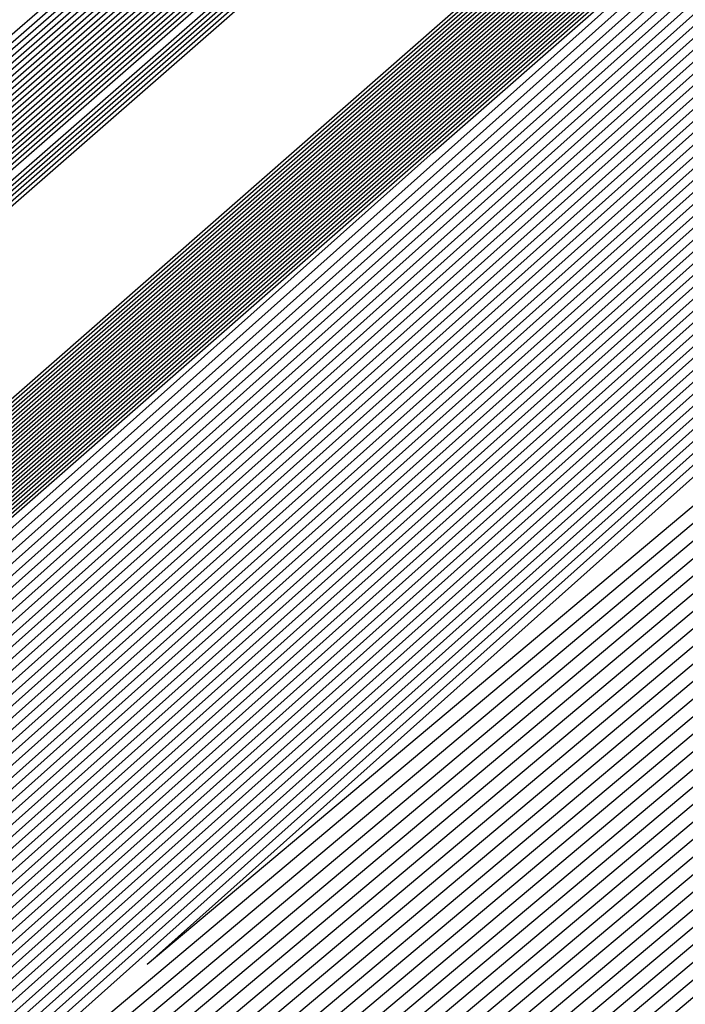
# Model space of a CAD drawing. Extents: x 3249832 to 3255657, y 13789405 to 13793316.
# Tile 744 of 1056: x 3253206.827 to 3253206.986, y 13791255.989 to 13791256.226. Entities that reach past the tile are written whole.
import ezdxf

# ---------------------------------------------------------------- set-up
doc = ezdxf.new("R2010")
doc.units = 0
doc.header["$LTSCALE"] = 100
doc.header["$MEASUREMENT"] = 0
for name, color, linetype in [('GRATIO_03231_CON', 1, 'CONTINUOUS'), ('GRATIO_0323_ICON', 1, 'CONTINUOUS'), ('TARGETS_EAST', 7, 'CONTINUOUS')]:
    doc.layers.add(name, color=color, linetype=linetype)

# ---------------------------------------------------------------- blocks, each defined once
blk = doc.blocks.new('Gratio_032316_contours')
at = {"layer": 'GRATIO_03231_CON', "color": 1, "linetype": 'Continuous', "flags": 128}
for points in [[(3253179.55027, 13791232.39503), (3253186.87441, 13791238.77001), (3253201.4775, 13791251.51898), (3253219.20823, 13791267.00714), (3253234.45763, 13791280.32933), (3253243.00028, 13791287.79153), (3253246.14511, 13791290.5444), (3253246.5846, 13791290.94974), (3253247.02187, 13791291.379), (3253250.20254, 13791294.24212), (3253258.88285, 13791301.95866), (3253274.44262, 13791315.73867), (3253292.7559, 13791331.95413), (3253308.32028, 13791345.76753)], [(3253180.16544, 13791232.93802), (3253187.28488, 13791239.13155), (3253201.72516, 13791251.73678), (3253219.33902, 13791267.12228), (3253234.51314, 13791280.37862), (3253243.01644, 13791287.80647), (3253246.14668, 13791290.54676), (3253246.58389, 13791290.95054), (3253247.01645, 13791291.37639), (3253250.16633, 13791294.21318), (3253258.7639, 13791301.85732), (3253274.17605, 13791315.50724), (3253292.31584, 13791331.56933), (3253307.73285, 13791345.25198)], [(3253180.78061, 13791233.481), (3253187.69534, 13791239.49309), (3253201.97282, 13791251.95458), (3253219.46981, 13791267.23741), (3253234.56866, 13791280.42791), (3253243.03259, 13791287.8214), (3253246.14825, 13791290.54912), (3253246.58317, 13791290.95133), (3253247.01103, 13791291.37378), (3253250.13013, 13791294.18424), (3253258.64495, 13791301.75599), (3253273.90947, 13791315.27582), (3253291.87577, 13791331.18453), (3253307.14542, 13791344.73643)], [(3253181.39578, 13791234.02399), (3253188.1058, 13791239.85463), (3253202.22048, 13791252.17237), (3253219.6006, 13791267.35254), (3253234.62418, 13791280.4772), (3253243.04874, 13791287.83633), (3253246.14982, 13791290.55149), (3253246.58246, 13791290.95213), (3253247.00561, 13791291.37117), (3253250.09393, 13791294.15529), (3253258.526, 13791301.65465), (3253273.6429, 13791315.0444), (3253291.4357, 13791330.79973), (3253306.55799, 13791344.22088)], [(3253182.62612, 13791235.10996), (3253188.92672, 13791240.5777), (3253202.71581, 13791252.60797), (3253219.86218, 13791267.58281), (3253234.73522, 13791280.57579), (3253243.08105, 13791287.8662), (3253246.15297, 13791290.55621), (3253246.58103, 13791290.95372), (3253246.99477, 13791291.36594), (3253250.02153, 13791294.09741), (3253258.2881, 13791301.45198), (3253273.10975, 13791314.58156), (3253290.55557, 13791330.03014), (3253305.38313, 13791343.18978)], [(3253183.24129, 13791235.65295), (3253189.33718, 13791240.93924), (3253202.96347, 13791252.82577), (3253219.99297, 13791267.69794), (3253234.79073, 13791280.62508), (3253243.0972, 13791287.88113), (3253246.15454, 13791290.55858), (3253246.58032, 13791290.95452), (3253246.98935, 13791291.36333), (3253249.98532, 13791294.06847), (3253258.16915, 13791301.35065), (3253272.84317, 13791314.35013), (3253290.11551, 13791329.64534), (3253304.7957, 13791342.67423)], [(3253189.74764, 13791241.30078), (3253203.21113, 13791253.04357), (3253220.12376, 13791267.81308), (3253234.84625, 13791280.67437), (3253243.11336, 13791287.89607), (3253246.15611, 13791290.56094), (3253246.57961, 13791290.95531), (3253246.98393, 13791291.36072), (3253249.94912, 13791294.03953), (3253258.05019, 13791301.24931), (3253272.5766, 13791314.11871), (3253289.67544, 13791329.26055), (3253304.20827, 13791342.15868)], [(3253190.1581, 13791241.66232), (3253203.45879, 13791253.26136), (3253220.25455, 13791267.92821), (3253234.90177, 13791280.72366), (3253243.12951, 13791287.911), (3253246.15768, 13791290.5633), (3253246.57889, 13791290.95611), (3253246.97851, 13791291.35811), (3253249.91292, 13791294.01058), (3253257.93124, 13791301.14798), (3253272.31002, 13791313.88729), (3253289.23538, 13791328.87575), (3253303.62084, 13791341.64313)], [(3253190.97902, 13791242.38539), (3253203.95411, 13791253.69696), (3253220.51613, 13791268.15847), (3253235.01281, 13791280.82224), (3253243.16182, 13791287.94087), (3253246.16082, 13791290.56803), (3253246.57747, 13791290.9577), (3253246.96767, 13791291.35288), (3253249.84051, 13791293.9527), (3253257.69334, 13791300.94531), (3253271.77687, 13791313.42445), (3253288.35525, 13791328.10615), (3253302.44598, 13791340.61203)], [(3253191.38948, 13791242.74693), (3253204.20177, 13791253.91476), (3253220.64692, 13791268.27361), (3253235.06832, 13791280.87154), (3253243.17797, 13791287.9558), (3253246.1624, 13791290.57039), (3253246.57675, 13791290.9585), (3253246.96225, 13791291.35027), (3253249.80431, 13791293.92376), (3253257.57439, 13791300.84397), (3253271.51029, 13791313.19303), (3253287.91518, 13791327.72135), (3253301.85855, 13791340.09648)], [(3253191.79994, 13791243.10847), (3253204.44943, 13791254.13256), (3253220.77772, 13791268.38874), (3253235.12384, 13791280.92083), (3253243.19412, 13791287.97073), (3253246.16397, 13791290.57276), (3253246.57604, 13791290.95929), (3253246.95683, 13791291.34766), (3253249.76811, 13791293.89481), (3253257.45544, 13791300.74264), (3253271.24372, 13791312.9616), (3253287.47511, 13791327.33655), (3253301.27112, 13791339.58093)], [(3253192.2104, 13791243.47001), (3253204.69709, 13791254.35035), (3253220.90851, 13791268.50387), (3253235.17936, 13791280.97012), (3253243.21028, 13791287.98567), (3253246.16554, 13791290.57512), (3253246.57533, 13791290.96009), (3253246.95142, 13791291.34505), (3253249.73191, 13791293.86587), (3253257.33649, 13791300.6413), (3253270.97714, 13791312.73018), (3253287.03505, 13791326.95176), (3253300.68369, 13791339.06538)], [(3253193.03132, 13791244.19308), (3253205.19242, 13791254.78595), (3253221.17009, 13791268.73414), (3253235.29039, 13791281.0687), (3253243.24258, 13791288.01553), (3253246.16868, 13791290.57985), (3253246.5739, 13791290.96168), (3253246.94058, 13791291.33982), (3253249.6595, 13791293.80799), (3253257.09858, 13791300.43863), (3253270.44399, 13791312.26734), (3253286.15492, 13791326.18216), (3253299.50883, 13791338.03428)], [(3253193.44178, 13791244.55462), (3253205.44008, 13791255.00375), (3253221.30088, 13791268.84927), (3253235.34591, 13791281.11799), (3253243.25874, 13791288.03047), (3253246.17025, 13791290.58221), (3253246.57319, 13791290.96248), (3253246.93516, 13791291.33721), (3253249.6233, 13791293.77904), (3253256.97963, 13791300.3373), (3253270.17741, 13791312.03592), (3253285.71485, 13791325.79737), (3253298.92139, 13791337.51873)], [(3253193.85224, 13791244.91616), (3253205.68774, 13791255.22155), (3253221.43167, 13791268.9644), (3253235.40143, 13791281.16728), (3253243.27489, 13791288.0454), (3253246.17182, 13791290.58457), (3253246.57247, 13791290.96327), (3253246.92974, 13791291.3346), (3253249.5871, 13791293.7501), (3253256.86068, 13791300.23596), (3253269.91084, 13791311.8045), (3253285.27479, 13791325.41257), (3253298.33396, 13791337.00318)], [(3253194.2627, 13791245.2777), (3253205.9354, 13791255.43934), (3253221.56246, 13791269.07954), (3253235.45695, 13791281.21658), (3253243.29104, 13791288.06033), (3253246.17339, 13791290.58694), (3253246.57176, 13791290.96407), (3253246.92432, 13791291.33198), (3253249.55089, 13791293.72116), (3253256.74173, 13791300.13463), (3253269.64426, 13791311.57307), (3253284.83472, 13791325.02777), (3253297.74653, 13791336.48763)], [(3253195.08362, 13791246.00077), (3253206.43072, 13791255.87494), (3253221.82404, 13791269.3098), (3253235.56798, 13791281.31516), (3253243.32335, 13791288.0902), (3253246.17654, 13791290.59166), (3253246.57033, 13791290.96566), (3253246.91348, 13791291.32676), (3253249.47849, 13791293.66327), (3253256.50383, 13791299.93196), (3253269.11111, 13791311.11023), (3253283.95459, 13791324.25817), (3253296.57167, 13791335.45653)], [(3253195.49408, 13791246.36231), (3253206.67838, 13791256.09274), (3253221.95483, 13791269.42494), (3253235.6235, 13791281.36445), (3253243.3395, 13791288.10513), (3253246.17811, 13791290.59402), (3253246.56962, 13791290.96646), (3253246.90806, 13791291.32415), (3253249.44229, 13791293.63433), (3253256.38488, 13791299.83062), (3253268.84454, 13791310.87881), (3253283.51452, 13791323.87338), (3253295.98424, 13791334.94098)], [(3253195.90454, 13791246.72385), (3253206.92604, 13791256.31054), (3253222.08562, 13791269.54007), (3253235.67902, 13791281.41374), (3253243.35566, 13791288.12007), (3253246.17968, 13791290.59639), (3253246.56891, 13791290.96725), (3253246.90264, 13791291.32154), (3253249.40609, 13791293.60539), (3253256.26593, 13791299.72929), (3253268.57796, 13791310.64739), (3253283.07446, 13791323.48858), (3253295.39681, 13791334.42543)]]:
    blk.add_lwpolyline(points, dxfattribs=at)
at = {"layer": 'GRATIO_03231_CON', "color": 5, "linetype": 'Continuous', "flags": 128}
for points in [[(3253178.31993, 13791231.30905), (3253186.05349, 13791238.04694), (3253200.98218, 13791251.08338), (3253218.94665, 13791266.77688), (3253234.34659, 13791280.23075), (3253242.96798, 13791287.76167), (3253246.14197, 13791290.53967), (3253246.58603, 13791290.94815), (3253247.02107, 13791291.37394), (3253250.18182, 13791294.2177), (3253258.80647, 13791301.88356), (3253274.26937, 13791315.56557), (3253292.48955, 13791331.61762), (3253308.02221, 13791345.18354)], [(3253177.70476, 13791230.76607), (3253185.64303, 13791237.6854), (3253200.73452, 13791250.86558), (3253218.81586, 13791266.66175), (3253234.29107, 13791280.18146), (3253242.95182, 13791287.74673), (3253246.1404, 13791290.53731), (3253246.58674, 13791290.94735), (3253247.01436, 13791291.36584), (3253250.12102, 13791294.16091), (3253258.59804, 13791301.69555), (3253273.79626, 13791315.14336), (3253291.70456, 13791330.92064), (3253306.97134, 13791344.25434)], [(3253177.08958, 13791230.22308), (3253185.23257, 13791237.32386), (3253200.48686, 13791250.64779), (3253218.68507, 13791266.54661), (3253234.23556, 13791280.13216), (3253242.93567, 13791287.7318), (3253246.13883, 13791290.53495), (3253246.58745, 13791290.94656), (3253247.00766, 13791291.35773), (3253250.06022, 13791294.10413), (3253258.38961, 13791301.50754), (3253273.32314, 13791314.72115), (3253290.91956, 13791330.22366), (3253305.92046, 13791343.32515)], [(3253176.47441, 13791229.68009), (3253184.82211, 13791236.96232), (3253200.23919, 13791250.42999), (3253218.55428, 13791266.43148), (3253234.18004, 13791280.08287), (3253242.91952, 13791287.71687), (3253246.13725, 13791290.53258), (3253246.58817, 13791290.94576), (3253247.00095, 13791291.34963), (3253249.99942, 13791294.04734), (3253258.18118, 13791301.31953), (3253272.85003, 13791314.29894), (3253290.13456, 13791329.52668), (3253304.86958, 13791342.39595)], [(3253175.24407, 13791228.59412), (3253184.00119, 13791236.23925), (3253199.74387, 13791249.99439), (3253218.2927, 13791266.20121), (3253234.069, 13791279.98429), (3253242.88721, 13791287.687), (3253246.13411, 13791290.52786), (3253246.58959, 13791290.94417), (3253246.98754, 13791291.33342), (3253249.87782, 13791293.93376), (3253257.76432, 13791300.94351), (3253271.9038, 13791313.45451), (3253288.56457, 13791328.13272), (3253302.76783, 13791340.53756)], [(3253196.57706, 13791247.03615), (3253203.47105, 13791253.1938), (3253218.75951, 13791266.60126), (3253234.06971, 13791279.98413), (3253242.88772, 13791287.68662), (3253246.13462, 13791290.52731), (3253246.59031, 13791290.94338), (3253246.98083, 13791291.32532), (3253249.81702, 13791293.87697), (3253257.55589, 13791300.7555), (3253271.43068, 13791313.0323), (3253287.77957, 13791327.43574), (3253301.71695, 13791339.60837)], [(3253196.71057, 13791247.15254), (3253203.58621, 13791253.29381), (3253218.83398, 13791266.66558), (3253234.10345, 13791280.01283), (3253242.89801, 13791287.6948), (3253246.13636, 13791290.52784), (3253246.59102, 13791290.94258), (3253246.97413, 13791291.31721), (3253249.75622, 13791293.82018), (3253257.34746, 13791300.56749), (3253270.95757, 13791312.61009), (3253286.99457, 13791326.73875), (3253300.66608, 13791338.67918)], [(3253196.84408, 13791247.26894), (3253203.70137, 13791253.39382), (3253218.90845, 13791266.7299), (3253234.13718, 13791280.04153), (3253242.9083, 13791287.70297), (3253246.13809, 13791290.52836), (3253246.59174, 13791290.94178), (3253246.96742, 13791291.30911), (3253249.69542, 13791293.76339), (3253257.13903, 13791300.37948), (3253270.48445, 13791312.18788), (3253286.20957, 13791326.04177), (3253299.6152, 13791337.74998)], [(3253197.11109, 13791247.50174), (3253203.93169, 13791253.59384), (3253219.0574, 13791266.85855), (3253234.20465, 13791280.09892), (3253242.92888, 13791287.71932), (3253246.14156, 13791290.52941), (3253246.59316, 13791290.94019), (3253246.95401, 13791291.2929), (3253249.57383, 13791293.64981), (3253256.72217, 13791300.00346), (3253269.53822, 13791311.34346), (3253284.63958, 13791324.64781), (3253297.51345, 13791335.89159)], [(3253197.2446, 13791247.61813), (3253204.04685, 13791253.69384), (3253219.13187, 13791266.92287), (3253234.23839, 13791280.12762), (3253242.93918, 13791287.72749), (3253246.1433, 13791290.52994), (3253246.59388, 13791290.9394), (3253246.9473, 13791291.28479), (3253249.51303, 13791293.59302), (3253256.51374, 13791299.81545), (3253269.06511, 13791310.92125), (3253283.85458, 13791323.95083), (3253296.46257, 13791334.9624)], [(3253197.37811, 13791247.73453), (3253204.16201, 13791253.79385), (3253219.20635, 13791266.98719), (3253234.27212, 13791280.15631), (3253242.94947, 13791287.73567), (3253246.14503, 13791290.53046), (3253246.59459, 13791290.9386), (3253246.9406, 13791291.27669), (3253249.45223, 13791293.53623), (3253256.30531, 13791299.62744), (3253268.59199, 13791310.49904), (3253283.06958, 13791323.25385), (3253295.41169, 13791334.0332)], [(3253197.51162, 13791247.85093), (3253204.27717, 13791253.89386), (3253219.28082, 13791267.05151), (3253234.30586, 13791280.18501), (3253242.95976, 13791287.74384), (3253246.14676, 13791290.53099), (3253246.5953, 13791290.9378), (3253246.93389, 13791291.26859), (3253249.39143, 13791293.47944), (3253256.09688, 13791299.43942), (3253268.11888, 13791310.07683), (3253282.28459, 13791322.55687), (3253294.36082, 13791333.10401)], [(3253197.77863, 13791248.08372), (3253204.50749, 13791254.09388), (3253219.42977, 13791267.18016), (3253234.37333, 13791280.2424), (3253242.98034, 13791287.76019), (3253246.15023, 13791290.53204), (3253246.59673, 13791290.93621), (3253246.92048, 13791291.25238), (3253249.26983, 13791293.36586), (3253255.68002, 13791299.0634), (3253267.17265, 13791309.2324), (3253280.71459, 13791321.16291), (3253292.25906, 13791331.24562), (3253298.86322, 13791336.86351)], [(3253197.91214, 13791248.20012), (3253204.62265, 13791254.19388), (3253219.50424, 13791267.24448), (3253234.40706, 13791280.2711), (3253242.99064, 13791287.76837), (3253246.15197, 13791290.53257), (3253246.59744, 13791290.93542), (3253246.91378, 13791291.24427), (3253249.20903, 13791293.30907), (3253255.47159, 13791298.87539), (3253266.69953, 13791308.81019), (3253279.9296, 13791320.46593), (3253291.20819, 13791330.31643), (3253297.66843, 13791335.81202)], [(3253198.04565, 13791248.31651), (3253204.73781, 13791254.29389), (3253219.57872, 13791267.3088), (3253234.4408, 13791280.2998), (3253243.00093, 13791287.77654), (3253246.1537, 13791290.53309), (3253246.59816, 13791290.93462), (3253246.90707, 13791291.23617), (3253249.14823, 13791293.25228), (3253255.26316, 13791298.68738), (3253266.22642, 13791308.38798), (3253279.1446, 13791319.76895), (3253290.15731, 13791329.38723), (3253296.47364, 13791334.76054)], [(3253198.17916, 13791248.43291), (3253204.85297, 13791254.3939), (3253219.65319, 13791267.37312), (3253234.47453, 13791280.32849), (3253243.01122, 13791287.78471), (3253246.15544, 13791290.53362), (3253246.59887, 13791290.93382), (3253246.90036, 13791291.22806), (3253249.08743, 13791293.19549), (3253255.05473, 13791298.49937), (3253265.7533, 13791307.96577), (3253278.3596, 13791319.07197), (3253289.10643, 13791328.45804), (3253295.27885, 13791333.70905)], [(3253198.44617, 13791248.6657), (3253205.08329, 13791254.59392), (3253219.80214, 13791267.50177), (3253234.542, 13791280.38589), (3253243.0318, 13791287.80106), (3253246.15891, 13791290.53467), (3253246.6003, 13791290.93223), (3253246.88695, 13791291.21186), (3253248.96583, 13791293.08191), (3253254.63787, 13791298.12335), (3253264.80707, 13791307.12135), (3253276.7896, 13791317.678), (3253287.00468, 13791326.59965), (3253292.88927, 13791331.60608), (3253295.95133, 13791334.07094)], [(3253198.57968, 13791248.7821), (3253205.19845, 13791254.69392), (3253219.87661, 13791267.56609), (3253234.57574, 13791280.41459), (3253243.04209, 13791287.80924), (3253246.16064, 13791290.53519), (3253246.60101, 13791290.93144), (3253246.88025, 13791291.20375), (3253248.90503, 13791293.02512), (3253254.42944, 13791297.93534), (3253264.33396, 13791306.69914), (3253276.00461, 13791316.98102), (3253285.9538, 13791325.67045), (3253291.69448, 13791330.55459), (3253294.7416, 13791333.01142)], [(3253198.71319, 13791248.8985), (3253205.31361, 13791254.79393), (3253219.95108, 13791267.63041), (3253234.60947, 13791280.44328), (3253243.05239, 13791287.81741), (3253246.16237, 13791290.53572), (3253246.60172, 13791290.93064), (3253246.87354, 13791291.19565), (3253248.84423, 13791292.96834), (3253254.22101, 13791297.74733), (3253263.86084, 13791306.27693), (3253275.21961, 13791316.28404), (3253284.90293, 13791324.74126), (3253290.49969, 13791329.50311), (3253293.53187, 13791331.9519)], [(3253198.8467, 13791249.0149), (3253205.42877, 13791254.89394), (3253220.02556, 13791267.69473), (3253234.64321, 13791280.47198), (3253243.06268, 13791287.82558), (3253246.16411, 13791290.53624), (3253246.60244, 13791290.92984), (3253246.86684, 13791291.18754), (3253248.78343, 13791292.91155), (3253254.01258, 13791297.55932), (3253263.38773, 13791305.85472), (3253274.43461, 13791315.58706), (3253283.85205, 13791323.81207), (3253289.3049, 13791328.45162), (3253292.32214, 13791330.89237), (3253295.39879, 13791333.38715)], [(3253199.11371, 13791249.24769), (3253205.65909, 13791255.09396), (3253220.17451, 13791267.82338), (3253234.71068, 13791280.52937), (3253243.08326, 13791287.84193), (3253246.16758, 13791290.53729), (3253246.60386, 13791290.92825), (3253246.85342, 13791291.17133), (3253248.66183, 13791292.79797), (3253253.59572, 13791297.1833), (3253262.4415, 13791305.01029), (3253272.86462, 13791314.1931), (3253281.7503, 13791321.95368), (3253286.91532, 13791326.34865), (3253289.90268, 13791328.77333), (3253293.18693, 13791331.45768)], [(3253199.24722, 13791249.36409), (3253205.77425, 13791255.19397), (3253220.24898, 13791267.8877), (3253234.74441, 13791280.55807), (3253243.09355, 13791287.85011), (3253246.16931, 13791290.53782), (3253246.60458, 13791290.92746), (3253246.84672, 13791291.16323), (3253248.60103, 13791292.74118), (3253253.38729, 13791296.99529), (3253261.96839, 13791304.58808), (3253272.07962, 13791313.49612), (3253280.69942, 13791321.02448), (3253285.72053, 13791325.29717), (3253288.69295, 13791327.71381), (3253292.081, 13791330.49295), (3253297.61917, 13791335.1971)], [(3253199.38073, 13791249.48048), (3253205.88941, 13791255.29397), (3253220.32345, 13791267.95202), (3253234.77815, 13791280.58677), (3253243.10385, 13791287.85828), (3253246.17105, 13791290.53834), (3253246.60529, 13791290.92666), (3253246.84001, 13791291.15513), (3253248.54023, 13791292.68439), (3253253.17886, 13791296.80728), (3253261.49527, 13791304.16587), (3253271.29462, 13791312.79914), (3253279.64854, 13791320.09529), (3253284.52574, 13791324.24568), (3253287.48322, 13791326.65429), (3253290.97507, 13791329.52822), (3253296.71525, 13791334.41022)], [(3253199.51424, 13791249.59688), (3253206.00457, 13791255.39398), (3253220.39793, 13791268.01634), (3253234.81188, 13791280.61546), (3253243.11414, 13791287.86646), (3253246.17278, 13791290.53887), (3253246.606, 13791290.92586), (3253246.83331, 13791291.14702), (3253248.47943, 13791292.6276), (3253252.97044, 13791296.61927), (3253261.02215, 13791303.74366), (3253270.50962, 13791312.10216), (3253278.59767, 13791319.16609), (3253283.33095, 13791323.1942), (3253286.27349, 13791325.59476), (3253289.86914, 13791328.56348), (3253295.81132, 13791333.62334)], [(3253199.78125, 13791249.82967), (3253206.23489, 13791255.594), (3253220.54687, 13791268.14499), (3253234.87935, 13791280.67286), (3253243.13472, 13791287.8828), (3253246.17625, 13791290.53992), (3253246.60743, 13791290.92427), (3253246.8199, 13791291.13081), (3253248.35784, 13791292.51402), (3253252.55358, 13791296.24325), (3253260.07593, 13791302.89924), (3253268.93963, 13791310.70819), (3253276.49591, 13791317.3077), (3253280.94137, 13791321.09123), (3253283.85403, 13791323.47572), (3253287.65728, 13791326.63402), (3253294.00347, 13791332.04958)], [(3253199.91476, 13791249.94607), (3253206.35005, 13791255.69401), (3253220.62135, 13791268.20931), (3253234.91309, 13791280.70156), (3253243.14501, 13791287.89098), (3253246.17798, 13791290.54045), (3253246.60814, 13791290.92348), (3253246.81319, 13791291.12271), (3253248.29704, 13791292.45723), (3253252.34515, 13791296.05524), (3253259.60281, 13791302.47703), (3253268.15463, 13791310.01121), (3253275.44504, 13791316.37851), (3253279.74658, 13791320.03974), (3253282.6443, 13791322.4162), (3253286.55135, 13791325.66929), (3253293.09954, 13791331.2627), (3253300.79521, 13791337.86923)], [(3253200.04827, 13791250.06247), (3253206.46521, 13791255.79401), (3253220.69582, 13791268.27363), (3253234.94682, 13791280.73025), (3253243.15531, 13791287.89915), (3253246.17972, 13791290.54097), (3253246.60886, 13791290.92268), (3253246.80649, 13791291.1146), (3253248.23624, 13791292.40044), (3253252.13672, 13791295.86723), (3253259.1297, 13791302.05482), (3253267.36963, 13791309.31423), (3253274.39416, 13791315.44932), (3253278.55179, 13791318.98826), (3253281.43456, 13791321.35667), (3253285.44542, 13791324.70455), (3253292.19561, 13791330.47582), (3253300.12972, 13791337.29016)], [(3253200.18178, 13791250.17887), (3253206.58037, 13791255.89402), (3253220.77029, 13791268.33795), (3253234.98056, 13791280.75895), (3253243.1656, 13791287.90733), (3253246.18145, 13791290.5415), (3253246.60957, 13791290.92188), (3253246.79978, 13791291.1065), (3253248.17544, 13791292.34365), (3253251.92829, 13791295.67922), (3253258.65658, 13791301.63261), (3253266.58464, 13791308.61725), (3253273.34328, 13791314.52012), (3253277.357, 13791317.93677), (3253280.22483, 13791320.29715), (3253284.33949, 13791323.73982), (3253291.29169, 13791329.68894), (3253299.46423, 13791336.71108)], [(3253200.44879, 13791250.41166), (3253206.81069, 13791256.09404), (3253220.91924, 13791268.4666), (3253235.04803, 13791280.81634), (3253243.18618, 13791287.92368), (3253246.18492, 13791290.54255), (3253246.611, 13791290.92029), (3253246.78637, 13791291.09029), (3253248.05384, 13791292.23007), (3253251.51143, 13791295.3032), (3253257.71035, 13791300.78818), (3253265.01464, 13791307.22329), (3253271.24153, 13791312.66173), (3253274.96742, 13791315.8338), (3253277.80537, 13791318.17811), (3253282.12763, 13791321.81036), (3253289.48383, 13791328.11518), (3253298.13324, 13791335.55292)], [(3253200.5823, 13791250.52806), (3253206.92586, 13791256.19405), (3253220.99372, 13791268.53092), (3253235.08176, 13791280.84504), (3253243.19647, 13791287.93185), (3253246.18666, 13791290.54307), (3253246.61171, 13791290.9195), (3253246.77966, 13791291.08219), (3253247.99304, 13791292.17328), (3253251.303, 13791295.11519), (3253257.23724, 13791300.36597), (3253264.22964, 13791306.52631), (3253270.19065, 13791311.73254), (3253273.77263, 13791314.78231), (3253276.59564, 13791317.11859), (3253281.0217, 13791320.84562), (3253288.57991, 13791327.3283), (3253297.46775, 13791334.97385)], [(3253200.71581, 13791250.64445), (3253207.04102, 13791256.29406), (3253221.06819, 13791268.59524), (3253235.1155, 13791280.87374), (3253243.20676, 13791287.94002), (3253246.18839, 13791290.5436), (3253246.61242, 13791290.9187), (3253246.77296, 13791291.07408), (3253247.93224, 13791292.11649), (3253251.09457, 13791294.92718), (3253256.76412, 13791299.94376), (3253263.44465, 13791305.82933), (3253269.13978, 13791310.80334), (3253272.57784, 13791313.73083), (3253275.38591, 13791316.05906), (3253279.91577, 13791319.88089), (3253287.67598, 13791326.54142), (3253296.80226, 13791334.39477)], [(3253200.84932, 13791250.76085), (3253207.15618, 13791256.39406), (3253221.14266, 13791268.65956), (3253235.14923, 13791280.90243), (3253243.21706, 13791287.9482), (3253246.19012, 13791290.54412), (3253246.61314, 13791290.9179), (3253246.76625, 13791291.06598), (3253247.87144, 13791292.0597), (3253250.88614, 13791294.73917), (3253256.29101, 13791299.52155), (3253262.65965, 13791305.13235), (3253268.0889, 13791309.87415), (3253271.38305, 13791312.67934), (3253274.17618, 13791314.99954), (3253278.80984, 13791318.91616), (3253286.77206, 13791325.75454), (3253296.13677, 13791333.81569)], [(3253201.11633, 13791250.99365), (3253207.3865, 13791256.59408), (3253221.29161, 13791268.78821), (3253235.2167, 13791280.95983), (3253243.23764, 13791287.96455), (3253246.19359, 13791290.54517), (3253246.61456, 13791290.91631), (3253246.75284, 13791291.04977), (3253247.74984, 13791291.94612), (3253250.46928, 13791294.36315), (3253255.34478, 13791298.67713), (3253261.08965, 13791303.73839), (3253265.98715, 13791308.01576), (3253268.99347, 13791310.57637), (3253271.75672, 13791312.8805), (3253276.59798, 13791316.9867), (3253284.9642, 13791324.18078), (3253294.80578, 13791332.65754)], [(3253201.24984, 13791251.11004), (3253207.50166, 13791256.69409), (3253221.36608, 13791268.85253), (3253235.25044, 13791280.98852), (3253243.24793, 13791287.97272), (3253246.19533, 13791290.5457), (3253246.61528, 13791290.91552), (3253246.74613, 13791291.04167), (3253247.68904, 13791291.88933), (3253250.26085, 13791294.17514), (3253254.87166, 13791298.25492), (3253260.30466, 13791303.04141), (3253264.93627, 13791307.08657), (3253267.79868, 13791309.52489), (3253270.54699, 13791311.82097), (3253275.49205, 13791316.02196), (3253284.06028, 13791323.3939), (3253294.14029, 13791332.07846)], [(3253201.38335, 13791251.22644), (3253207.61682, 13791256.7941), (3253221.44056, 13791268.91685), (3253235.28417, 13791281.01722), (3253243.25822, 13791287.9809), (3253246.19706, 13791290.54622), (3253246.61599, 13791290.91472), (3253246.73943, 13791291.03356), (3253247.62824, 13791291.83254), (3253250.05242, 13791293.98713), (3253254.39855, 13791297.83271), (3253259.51966, 13791302.34443), (3253263.88539, 13791306.15737), (3253266.60389, 13791308.4734), (3253269.33726, 13791310.76145), (3253274.38613, 13791315.05723), (3253283.15635, 13791322.60702), (3253293.4748, 13791331.49938)], [(3253201.51686, 13791251.34284), (3253207.73198, 13791256.8941), (3253221.51503, 13791268.98117), (3253235.31791, 13791281.04592), (3253243.26852, 13791287.98907), (3253246.1988, 13791290.54675), (3253246.6167, 13791290.91393), (3253246.73272, 13791291.02546), (3253247.56744, 13791291.77576), (3253249.84399, 13791293.79912), (3253253.92543, 13791297.41049), (3253258.73466, 13791301.64744), (3253262.83452, 13791305.22818), (3253265.4091, 13791307.42192), (3253268.12753, 13791309.70193), (3253273.2802, 13791314.0925), (3253282.25242, 13791321.82014), (3253292.80931, 13791330.9203), (3253301.81088, 13791338.63068)], [(3253201.78387, 13791251.57563), (3253207.9623, 13791257.09412), (3253221.66398, 13791269.10982), (3253235.38538, 13791281.10331), (3253243.2891, 13791288.00542), (3253246.20227, 13791290.5478), (3253246.61813, 13791290.91233), (3253246.71931, 13791291.00925), (3253247.44584, 13791291.66218), (3253249.42713, 13791293.4231), (3253252.9792, 13791296.56607), (3253257.16467, 13791300.25348), (3253260.73276, 13791303.36979), (3253263.01952, 13791305.31895), (3253265.70807, 13791307.58288), (3253271.06834, 13791312.16303), (3253280.44457, 13791320.24638), (3253291.47832, 13791329.76215), (3253300.88547, 13791337.82513)], [(3253201.91738, 13791251.69203), (3253208.07746, 13791257.19413), (3253221.73845, 13791269.17414), (3253235.41911, 13791281.13201), (3253243.29939, 13791288.01359), (3253246.204, 13791290.54832), (3253246.61884, 13791290.91154), (3253246.71261, 13791291.00114), (3253247.38504, 13791291.60539), (3253249.2187, 13791293.23509), (3253252.50609, 13791296.14386), (3253256.37967, 13791299.5565), (3253259.68189, 13791302.44059), (3253261.82473, 13791304.26746), (3253264.49834, 13791306.52336), (3253269.96241, 13791311.1983), (3253279.54064, 13791319.4595), (3253290.81283, 13791329.18307), (3253300.42277, 13791337.42236)], [(3253202.05089, 13791251.80842), (3253208.19262, 13791257.29414), (3253221.81293, 13791269.23846), (3253235.45285, 13791281.16071), (3253243.30968, 13791288.02177), (3253246.20573, 13791290.54885), (3253246.61956, 13791290.91074), (3253246.7059, 13791290.99304), (3253247.32424, 13791291.5486), (3253249.01027, 13791293.04708), (3253252.03297, 13791295.72165), (3253255.59467, 13791298.85952), (3253258.63101, 13791301.5114), (3253260.62994, 13791303.21597), (3253263.28861, 13791305.46384), (3253268.85648, 13791310.23357), (3253278.63672, 13791318.67262), (3253290.14734, 13791328.60399), (3253299.96006, 13791337.01958)], [(3253222.18973, 13791268.9562), (3253208.47101, 13791257.20698), (3253202.18439, 13791251.92482), (3253202.18439, 13791251.92482), (3253208.30778, 13791257.39414), (3253221.8874, 13791269.30278)], [(3253222.33685, 13791269.08692), (3253208.70035, 13791257.40813), (3253202.45141, 13791252.15761), (3253202.45141, 13791252.15761), (3253208.5381, 13791257.59416), (3253222.03635, 13791269.43142)], [(3253222.41042, 13791269.15229), (3253208.81502, 13791257.50869), (3253202.58492, 13791252.27401), (3253202.58492, 13791252.27401), (3253208.65326, 13791257.69417), (3253222.11082, 13791269.49575)], [(3253222.48398, 13791269.21765), (3253208.92969, 13791257.60926), (3253202.71843, 13791252.39041), (3253202.71843, 13791252.39041), (3253208.76842, 13791257.79418), (3253222.18529, 13791269.56007)], [(3253222.55754, 13791269.28301), (3253209.04436, 13791257.70983), (3253202.85194, 13791252.50681), (3253202.85193, 13791252.50681), (3253208.88358, 13791257.89419), (3253222.25977, 13791269.62439)], [(3253222.70467, 13791269.41374), (3253209.2737, 13791257.91097), (3253203.11895, 13791252.7396), (3253203.11895, 13791252.7396), (3253209.1139, 13791258.0942), (3253222.40871, 13791269.75304)], [(3253222.77823, 13791269.4791), (3253209.38837, 13791258.01154), (3253203.25246, 13791252.856), (3253203.25246, 13791252.856), (3253209.22906, 13791258.19421), (3253222.48319, 13791269.81736)], [(3253222.8518, 13791269.54447), (3253209.50304, 13791258.11211), (3253203.38597, 13791252.97239), (3253203.38597, 13791252.97239), (3253209.34422, 13791258.29422), (3253222.55766, 13791269.88168)], [(3253222.92536, 13791269.60983), (3253209.61771, 13791258.21268), (3253203.51947, 13791253.08879), (3253203.51947, 13791253.08879), (3253209.45938, 13791258.39423), (3253222.63214, 13791269.946)], [(3253294.55593, 13791331.78482), (3253282.65133, 13791321.30274), (3253268.6032, 13791309.01445), (3253256.6338, 13791298.60027), (3253249.91373, 13791292.81609), (3253247.40711, 13791290.71997), (3253247.02638, 13791290.44557), (3253246.62867, 13791290.09727), (3253243.8498, 13791287.66252), (3253236.27025, 13791281.09954), (3253223.07249, 13791269.74056), (3253209.84706, 13791258.41382), (3253203.78649, 13791253.32159), (3253203.78649, 13791253.32159), (3253209.68971, 13791258.59423), (3253222.78114, 13791270.07458), (3253235.89161, 13791281.53353), (3253243.79641, 13791288.43297), (3253249.04881, 13791292.99861), (3253256.14655, 13791299.14707), (3253268.13516, 13791309.52901), (3253282.25127, 13791321.73092), (3253294.2793, 13791332.07331)], [(3253294.30341, 13791331.56698), (3253282.46184, 13791321.1404), (3253268.48808, 13791308.91717), (3253256.58203, 13791298.55815), (3253249.89752, 13791292.80461), (3253247.40414, 13791290.71961), (3253247.02543, 13791290.44664), (3253246.629, 13791290.09938), (3253243.85878, 13791287.67218), (3253236.30279, 13791281.1296), (3253223.14605, 13791269.80592), (3253209.96173, 13791258.51439), (3253203.92, 13791253.43798), (3253203.92, 13791253.43798), (3253209.80487, 13791258.69424), (3253222.85565, 13791270.13885), (3253235.92547, 13791281.56208), (3253243.80512, 13791288.43921), (3253249.03601, 13791292.98573), (3253256.09723, 13791299.1022), (3253268.02248, 13791309.42905), (3253282.06389, 13791321.56632), (3253294.02824, 13791331.85395)], [(3253294.05089, 13791331.34915), (3253282.27235, 13791320.97806), (3253268.37296, 13791308.8199), (3253256.53026, 13791298.51602), (3253249.8813, 13791292.79314), (3253247.40117, 13791290.71925), (3253247.02448, 13791290.44772), (3253246.62933, 13791290.10149), (3253243.86776, 13791287.68184), (3253236.33533, 13791281.15966), (3253223.21961, 13791269.87129), (3253210.0764, 13791258.61496), (3253204.05351, 13791253.55438), (3253204.05351, 13791253.55438), (3253209.92004, 13791258.79424), (3253222.93017, 13791270.20313), (3253235.95934, 13791281.59062), (3253243.81382, 13791288.44544), (3253249.02321, 13791292.97286), (3253256.04791, 13791299.05733), (3253267.90979, 13791309.32909), (3253281.87651, 13791321.40172), (3253293.77719, 13791331.63458)], [(3253293.79837, 13791331.13131), (3253282.08285, 13791320.81572), (3253268.25784, 13791308.72262), (3253256.47849, 13791298.4739), (3253249.86508, 13791292.78166), (3253247.39821, 13791290.71889), (3253247.02354, 13791290.4488), (3253246.62966, 13791290.1036), (3253243.87675, 13791287.6915), (3253236.36787, 13791281.18972), (3253223.29318, 13791269.93665), (3253210.19107, 13791258.71553), (3253204.18702, 13791253.67078), (3253204.18701, 13791253.67078), (3253210.0352, 13791258.89424), (3253223.00468, 13791270.26741), (3253235.9932, 13791281.61917), (3253243.82253, 13791288.45167), (3253249.01041, 13791292.95999), (3253255.9986, 13791299.01245), (3253267.79711, 13791309.22914), (3253281.68913, 13791321.23712), (3253293.52613, 13791331.41522)], [(3253281.70387, 13791320.49104), (3253268.02759, 13791308.52807), (3253256.37495, 13791298.38965), (3253249.83265, 13791292.75871), (3253247.39227, 13791290.71816), (3253247.02165, 13791290.45095), (3253246.63032, 13791290.10782), (3253243.89471, 13791287.71083), (3253236.43295, 13791281.24983), (3253223.4403, 13791270.06738), (3253210.42041, 13791258.91666), (3253204.45403, 13791253.90357), (3253204.45403, 13791253.90357), (3253210.2655, 13791259.09429), (3253223.15342, 13791270.39627), (3253236.05998, 13791281.67732), (3253243.49467, 13791288.16911), (3253246.23629, 13791290.55891), (3253246.63094, 13791290.89792), (3253246.97688, 13791291.19282), (3253249.38096, 13791293.27243), (3253255.90221, 13791298.92109), (3253267.57241, 13791309.02875), (3253281.31446, 13791320.90786)], [(3253281.51437, 13791320.3287), (3253267.91246, 13791308.4308), (3253256.32319, 13791298.34753), (3253249.81643, 13791292.74723), (3253247.38931, 13791290.7178), (3253247.0207, 13791290.45203), (3253246.63065, 13791290.10993), (3253243.90369, 13791287.72049), (3253236.4655, 13791281.27989), (3253223.51387, 13791270.13274), (3253210.53508, 13791259.01723), (3253204.58754, 13791254.01997), (3253204.58754, 13791254.01997), (3253210.38066, 13791259.1943), (3253223.22789, 13791270.4606), (3253236.0937, 13791281.70603), (3253243.50493, 13791288.17732), (3253246.23793, 13791290.55953), (3253246.63143, 13791290.89735), (3253246.97568, 13791291.19044), (3253249.36691, 13791293.25849), (3253255.85289, 13791298.87622), (3253267.45972, 13791308.92879), (3253281.12708, 13791320.74326)], [(3253281.32488, 13791320.16636), (3253267.79734, 13791308.33352), (3253256.27142, 13791298.30541), (3253249.80022, 13791292.73576), (3253247.38634, 13791290.71744), (3253247.01976, 13791290.4531), (3253246.63098, 13791290.11204), (3253243.91267, 13791287.73015), (3253236.49804, 13791281.30995), (3253223.58743, 13791270.1981), (3253210.64975, 13791259.1178), (3253204.72105, 13791254.13636), (3253204.72105, 13791254.13637), (3253210.49582, 13791259.2943), (3253223.30236, 13791270.52492), (3253236.12742, 13791281.73474), (3253243.51518, 13791288.18552), (3253246.23956, 13791290.56015), (3253246.63193, 13791290.89678), (3253246.97448, 13791291.18805), (3253249.35287, 13791293.24455), (3253255.80356, 13791298.83135), (3253267.34704, 13791308.82884), (3253280.9397, 13791320.57865)], [(3253281.13539, 13791320.00402), (3253267.68222, 13791308.23625), (3253256.21965, 13791298.26328), (3253249.784, 13791292.72428), (3253247.38337, 13791290.71708), (3253247.01881, 13791290.45418), (3253246.63131, 13791290.11416), (3253243.92165, 13791287.73981), (3253236.53058, 13791281.34001), (3253223.66099, 13791270.26347), (3253210.76442, 13791259.21837), (3253204.85455, 13791254.25276), (3253204.85455, 13791254.25276), (3253210.61098, 13791259.39431), (3253223.37683, 13791270.58925), (3253236.16114, 13791281.76345), (3253243.52543, 13791288.19373), (3253246.2412, 13791290.56077), (3253246.63242, 13791290.89621), (3253246.97329, 13791291.18567), (3253249.33882, 13791293.23061), (3253255.75424, 13791298.78648), (3253267.23435, 13791308.72888), (3253280.75231, 13791320.41405)], [(3253267.45197, 13791308.0417), (3253256.11611, 13791298.17904), (3253249.75157, 13791292.70133), (3253247.37744, 13791290.71635), (3253247.01692, 13791290.45633), (3253246.63197, 13791290.11838), (3253243.93961, 13791287.75913), (3253236.59567, 13791281.40012), (3253223.80812, 13791270.3942), (3253210.99376, 13791259.41951), (3253205.12157, 13791254.48556), (3253205.12157, 13791254.48556), (3253210.84129, 13791259.59433), (3253223.52577, 13791270.7179), (3253236.22858, 13791281.82086), (3253243.54593, 13791288.21014), (3253246.24446, 13791290.562), (3253246.6334, 13791290.89508), (3253246.97089, 13791291.1809), (3253249.31072, 13791293.20273), (3253255.65559, 13791298.69674), (3253267.00898, 13791308.52897)], [(3253267.33685, 13791307.94442), (3253256.06434, 13791298.13691), (3253249.73535, 13791292.68985), (3253247.37447, 13791290.71599), (3253247.01598, 13791290.45741), (3253246.6323, 13791290.12049), (3253243.9486, 13791287.76879), (3253236.62821, 13791281.43018), (3253223.88168, 13791270.45956), (3253211.10843, 13791259.52008), (3253205.25508, 13791254.60195), (3253205.25508, 13791254.60195), (3253210.95645, 13791259.69434), (3253223.60023, 13791270.78223), (3253236.2623, 13791281.84957), (3253243.55619, 13791288.21834), (3253246.2461, 13791290.56262), (3253246.63389, 13791290.89451), (3253246.96969, 13791291.17852), (3253249.29667, 13791293.18879), (3253255.60626, 13791298.65187), (3253266.8963, 13791308.42902)], [(3253267.22172, 13791307.84715), (3253256.01257, 13791298.09479), (3253249.71913, 13791292.67838), (3253247.37151, 13791290.71563), (3253247.01503, 13791290.45848), (3253246.63263, 13791290.1226), (3253243.95758, 13791287.77846), (3253236.66075, 13791281.46024), (3253223.95525, 13791270.52492), (3253211.2231, 13791259.62065), (3253205.38858, 13791254.71835), (3253205.38859, 13791254.71835), (3253211.07161, 13791259.79435), (3253223.6747, 13791270.84655), (3253236.29602, 13791281.87828), (3253243.56644, 13791288.22655), (3253246.24773, 13791290.56324), (3253246.63439, 13791290.89394), (3253246.9685, 13791291.17613), (3253249.28262, 13791293.17485), (3253255.55694, 13791298.607), (3253266.78361, 13791308.32906)], [(3253267.1066, 13791307.74987), (3253255.96081, 13791298.05266), (3253249.70292, 13791292.6669), (3253247.36854, 13791290.71526), (3253247.01409, 13791290.45956), (3253246.63296, 13791290.12471), (3253243.96656, 13791287.78812), (3253236.69329, 13791281.49029), (3253224.02881, 13791270.59029), (3253211.33777, 13791259.72122), (3253205.52209, 13791254.83475), (3253205.52209, 13791254.83475), (3253211.18677, 13791259.89435), (3253223.74917, 13791270.91088), (3253236.32974, 13791281.90699), (3253243.57669, 13791288.23475), (3253246.24937, 13791290.56386), (3253246.63488, 13791290.89337), (3253246.9673, 13791291.17375), (3253249.26858, 13791293.16091), (3253255.50762, 13791298.56213), (3253266.67093, 13791308.22911)], [(3253266.87636, 13791307.55532), (3253255.85727, 13791297.96842), (3253249.67048, 13791292.64395), (3253247.36261, 13791290.71454), (3253247.01219, 13791290.46171), (3253246.63362, 13791290.12893), (3253243.98452, 13791287.80744), (3253236.75838, 13791281.55041), (3253224.17594, 13791270.72101), (3253211.56711, 13791259.92236), (3253205.78911, 13791255.06754), (3253205.78911, 13791255.06754), (3253211.41709, 13791260.09437), (3253223.89811, 13791271.03953), (3253236.39717, 13791281.9644), (3253243.59719, 13791288.25117), (3253246.25263, 13791290.56509), (3253246.63586, 13791290.89224), (3253246.96491, 13791291.16898), (3253249.24048, 13791293.13303), (3253255.40897, 13791298.4724), (3253266.44556, 13791308.0292)], [(3253266.76123, 13791307.45805), (3253255.8055, 13791297.92629), (3253249.65427, 13791292.63247), (3253247.35964, 13791290.71418), (3253247.01125, 13791290.46279), (3253246.63395, 13791290.13104), (3253243.9935, 13791287.8171), (3253236.79092, 13791281.58047), (3253224.2495, 13791270.78638), (3253211.68179, 13791260.02293), (3253205.92262, 13791255.18394), (3253205.92262, 13791255.18394), (3253211.53225, 13791260.19438), (3253223.97258, 13791271.10386), (3253236.43089, 13791281.99311), (3253243.60744, 13791288.25937), (3253246.25427, 13791290.56571), (3253246.63635, 13791290.89167), (3253246.96371, 13791291.1666), (3253249.22643, 13791293.11909), (3253255.35964, 13791298.42753), (3253266.33287, 13791307.92924)], [(3253266.64611, 13791307.36077), (3253255.75373, 13791297.88417), (3253249.63805, 13791292.621), (3253247.35667, 13791290.71382), (3253247.0103, 13791290.46387), (3253246.63428, 13791290.13316), (3253244.00248, 13791287.82676), (3253236.82346, 13791281.61053), (3253224.32306, 13791270.85174), (3253211.79646, 13791260.1235), (3253206.05613, 13791255.30034), (3253206.05613, 13791255.30033), (3253211.64741, 13791260.29439), (3253224.04705, 13791271.16818), (3253236.46461, 13791282.02182), (3253243.6177, 13791288.26758), (3253246.2559, 13791290.56633), (3253246.63684, 13791290.8911), (3253246.96251, 13791291.16422), (3253249.21238, 13791293.10515), (3253255.31032, 13791298.38266), (3253266.22019, 13791307.82929)], [(3253266.53099, 13791307.2635), (3253255.70196, 13791297.84205), (3253249.62183, 13791292.60952), (3253247.35371, 13791290.71345), (3253247.00936, 13791290.46494), (3253246.63461, 13791290.13527), (3253244.01147, 13791287.83642), (3253236.856, 13791281.64058), (3253224.39663, 13791270.9171), (3253211.91113, 13791260.22407), (3253206.18963, 13791255.41673), (3253206.18963, 13791255.41673), (3253211.76257, 13791260.3944), (3253224.12152, 13791271.23251), (3253236.49833, 13791282.05053), (3253243.62795, 13791288.27578), (3253246.25754, 13791290.56695), (3253246.63734, 13791290.89054), (3253246.96131, 13791291.16183), (3253249.19833, 13791293.09121), (3253255.26099, 13791298.33779), (3253266.1075, 13791307.72933)], [(3253266.30074, 13791307.06895), (3253255.59843, 13791297.7578), (3253249.5894, 13791292.58657), (3253247.34778, 13791290.71273), (3253247.00747, 13791290.4671), (3253246.63526, 13791290.13949), (3253244.02943, 13791287.85574), (3253236.92109, 13791281.7007), (3253224.54375, 13791271.04783), (3253212.14047, 13791260.42521), (3253206.45665, 13791255.64953), (3253206.45665, 13791255.64953), (3253211.99289, 13791260.59441), (3253224.27046, 13791271.36115), (3253236.56577, 13791282.10794), (3253243.64845, 13791288.29219), (3253246.2608, 13791290.56818), (3253246.63832, 13791290.8894), (3253246.95892, 13791291.15707), (3253249.17024, 13791293.06333), (3253255.16235, 13791298.24805), (3253265.88213, 13791307.52942)], [(3253266.18562, 13791306.97167), (3253255.54666, 13791297.71567), (3253249.57318, 13791292.57509), (3253247.34481, 13791290.71237), (3253247.00652, 13791290.46817), (3253246.63559, 13791290.1416), (3253244.03841, 13791287.86541), (3253236.95363, 13791281.73076), (3253224.61732, 13791271.1132), (3253212.25514, 13791260.52577), (3253206.59016, 13791255.76592), (3253206.59016, 13791255.76592), (3253212.10805, 13791260.69442), (3253224.34492, 13791271.42548), (3253236.59949, 13791282.13665), (3253243.6587, 13791288.3004), (3253246.26244, 13791290.5688), (3253246.63881, 13791290.88883), (3253246.95772, 13791291.15468), (3253249.15619, 13791293.04939), (3253255.11302, 13791298.20318), (3253265.76944, 13791307.42947)], [(3253266.07049, 13791306.8744), (3253255.49489, 13791297.67355), (3253249.55697, 13791292.56362), (3253247.34184, 13791290.712), (3253247.00558, 13791290.46925), (3253246.63592, 13791290.14371), (3253244.04739, 13791287.87507), (3253236.98617, 13791281.76081), (3253224.69088, 13791271.17856), (3253212.36981, 13791260.62634), (3253206.72366, 13791255.88232), (3253206.72367, 13791255.88232), (3253212.22321, 13791260.79443), (3253224.41939, 13791271.4898), (3253236.63321, 13791282.16536), (3253243.66895, 13791288.30861), (3253246.26407, 13791290.56942), (3253246.6393, 13791290.88827), (3253246.95652, 13791291.1523), (3253249.14214, 13791293.03545), (3253255.0637, 13791298.15831), (3253265.65676, 13791307.32951)], [(3253265.95537, 13791306.77712), (3253255.44312, 13791297.63143), (3253249.54075, 13791292.55214), (3253247.33888, 13791290.71164), (3253247.00463, 13791290.47032), (3253246.63625, 13791290.14582), (3253244.05637, 13791287.88473), (3253237.01871, 13791281.79087), (3253224.76444, 13791271.24392), (3253212.48448, 13791260.72691), (3253206.85717, 13791255.99872), (3253206.85717, 13791255.99872), (3253212.33837, 13791260.89444), (3253224.49386, 13791271.55413), (3253236.66693, 13791282.19407), (3253243.67921, 13791288.31681), (3253246.26571, 13791290.57004), (3253246.6398, 13791290.8877), (3253246.95533, 13791291.14992), (3253249.12809, 13791293.02151), (3253255.01437, 13791298.11344), (3253265.54407, 13791307.22956)]]:
    blk.add_lwpolyline(points, dxfattribs=at)
at = {"layer": 'GRATIO_0323_ICON', "color": 7, "linetype": 'Continuous', "flags": 128}
for points in [[(3253175.85924, 13791229.13711), (3253184.41165, 13791236.60078), (3253199.99153, 13791250.21219), (3253218.42349, 13791266.31635), (3253234.12452, 13791280.03358), (3253242.90336, 13791287.70193), (3253246.13568, 13791290.53022), (3253246.58888, 13791290.94497), (3253246.99424, 13791291.34152), (3253249.93862, 13791293.99055), (3253257.97275, 13791301.13152), (3253272.37691, 13791313.87673), (3253289.34956, 13791328.8297), (3253303.81871, 13791341.46676)], [(3253182.01095, 13791234.56698), (3253188.51626, 13791240.21616), (3253202.46814, 13791252.39017), (3253219.73139, 13791267.46768), (3253234.6797, 13791280.5265), (3253243.0649, 13791287.85127), (3253246.1514, 13791290.55385), (3253246.58175, 13791290.95293), (3253247.00019, 13791291.36856), (3253250.05773, 13791294.12635), (3253258.40705, 13791301.55332), (3253273.37632, 13791314.81298), (3253290.99564, 13791330.41494), (3253305.97056, 13791343.70533)], [(3253196.97758, 13791247.38534), (3253203.81653, 13791253.49383), (3253218.98293, 13791266.79423), (3253234.17092, 13791280.07022), (3253242.91859, 13791287.71115), (3253246.13983, 13791290.52889), (3253246.59245, 13791290.94099), (3253246.96072, 13791291.301), (3253249.63462, 13791293.7066), (3253256.9306, 13791300.19147), (3253270.01134, 13791311.76567), (3253285.42458, 13791325.34479), (3253298.56432, 13791336.82079)], [(3253197.64512, 13791247.96732), (3253204.39233, 13791253.99387), (3253219.3553, 13791267.11584), (3253234.33959, 13791280.21371), (3253242.97005, 13791287.75202), (3253246.1485, 13791290.53152), (3253246.59602, 13791290.93701), (3253246.92719, 13791291.26048), (3253249.33063, 13791293.42265), (3253255.88845, 13791299.25141), (3253267.64576, 13791309.65462), (3253281.49959, 13791321.85989), (3253293.30994, 13791332.17482)], [(3253198.31266, 13791248.54931), (3253204.96813, 13791254.49391), (3253219.72766, 13791267.43745), (3253234.50827, 13791280.35719), (3253243.02151, 13791287.79289), (3253246.15717, 13791290.53414), (3253246.59958, 13791290.93303), (3253246.89366, 13791291.21996), (3253249.02663, 13791293.1387), (3253254.8463, 13791298.31136), (3253265.28019, 13791307.54356), (3253277.5746, 13791318.37498), (3253288.05556, 13791327.52884), (3253294.08406, 13791332.65756)], [(3253190.56856, 13791242.02386), (3253203.70645, 13791253.47916), (3253220.38534, 13791268.04334), (3253234.95729, 13791280.77295), (3253243.14566, 13791287.92593), (3253246.15925, 13791290.56567), (3253246.57818, 13791290.95691), (3253246.97309, 13791291.35549), (3253249.87672, 13791293.98164), (3253257.81229, 13791301.04664), (3253272.04344, 13791313.65587), (3253288.79531, 13791328.49095), (3253303.03341, 13791341.12758)], [(3253198.9802, 13791249.13129), (3253205.54393, 13791254.99395), (3253220.10003, 13791267.75905), (3253234.67694, 13791280.50068), (3253243.07297, 13791287.83376), (3253246.16584, 13791290.53677), (3253246.60315, 13791290.92905), (3253246.86013, 13791291.17944), (3253248.72263, 13791292.85476), (3253253.80415, 13791297.37131), (3253262.91461, 13791305.43251), (3253273.64961, 13791314.89008), (3253282.80117, 13791322.88287), (3253288.11011, 13791327.40014), (3253291.11241, 13791329.83285), (3253294.29286, 13791332.42241)], [(3253199.64774, 13791249.71328), (3253206.11974, 13791255.49399), (3253220.4724, 13791268.08067), (3253234.84562, 13791280.64416), (3253243.12443, 13791287.87463), (3253246.17452, 13791290.53939), (3253246.60672, 13791290.92507), (3253246.8266, 13791291.13892), (3253248.41864, 13791292.57081), (3253252.76201, 13791296.43126), (3253260.54904, 13791303.32145), (3253269.72463, 13791311.40518), (3253277.54679, 13791318.2369), (3253282.13616, 13791322.14271), (3253285.06376, 13791324.53524), (3253288.76321, 13791327.59875), (3253294.90739, 13791332.83646)], [(3253200.31528, 13791250.29526), (3253206.69554, 13791255.99403), (3253220.84477, 13791268.40227), (3253235.01429, 13791280.78765), (3253243.17589, 13791287.9155), (3253246.18319, 13791290.54202), (3253246.61028, 13791290.92109), (3253246.79307, 13791291.0984), (3253248.11464, 13791292.28686), (3253251.71986, 13791295.49121), (3253258.18347, 13791301.21039), (3253265.79964, 13791307.92027), (3253272.29241, 13791313.59093), (3253276.16221, 13791316.88528), (3253279.0151, 13791319.23763), (3253283.23356, 13791322.77509), (3253290.38776, 13791328.90206), (3253298.79874, 13791336.132)], [(3253192.62086, 13791243.83154), (3253204.94475, 13791254.56815), (3253221.0393, 13791268.61901), (3253235.23488, 13791281.01941), (3253243.22643, 13791288.0006), (3253246.16711, 13791290.57748), (3253246.57461, 13791290.96089), (3253246.946, 13791291.34243), (3253249.6957, 13791293.83693), (3253257.21754, 13791300.53997), (3253270.71056, 13791312.49876), (3253286.59498, 13791326.56696), (3253300.09626, 13791338.54983)], [(3253200.98282, 13791250.87725), (3253207.27134, 13791256.49407), (3253221.21714, 13791268.72389), (3253235.18297, 13791280.93113), (3253243.22735, 13791287.95637), (3253246.19186, 13791290.54465), (3253246.61385, 13791290.91711), (3253246.75955, 13791291.05787), (3253247.81064, 13791292.00291), (3253250.67771, 13791294.55116), (3253255.81789, 13791299.09934), (3253261.87465, 13791304.43537), (3253267.03802, 13791308.94496), (3253270.18826, 13791311.62786), (3253272.96645, 13791313.94002), (3253277.70391, 13791317.95143), (3253285.86813, 13791324.96766), (3253295.47128, 13791333.23661)], [(3253201.65036, 13791251.45923), (3253207.84714, 13791256.99411), (3253221.5895, 13791269.04549), (3253235.35164, 13791281.07462), (3253243.27881, 13791287.99724), (3253246.20053, 13791290.54727), (3253246.61742, 13791290.91313), (3253246.72602, 13791291.01735), (3253247.50664, 13791291.71897), (3253249.63556, 13791293.61111), (3253253.45232, 13791296.98828), (3253257.94966, 13791300.95046), (3253261.78364, 13791304.29898), (3253264.21431, 13791306.37043), (3253266.9178, 13791308.64241), (3253272.17427, 13791313.12777), (3253281.3485, 13791321.03326), (3253292.14381, 13791330.34122), (3253301.34818, 13791338.22791)], [(3253194.67316, 13791245.63924), (3253206.18306, 13791255.65714), (3253221.69325, 13791269.19467), (3253235.51247, 13791281.26587), (3253243.3072, 13791288.07527), (3253246.17497, 13791290.5893), (3253246.57105, 13791290.96487), (3253246.9189, 13791291.32937), (3253249.51469, 13791293.69222), (3253256.62278, 13791300.03329), (3253269.37769, 13791311.34165), (3253284.39466, 13791324.64297), (3253297.1591, 13791335.97208)], [(3253222.26329, 13791269.02156), (3253208.58568, 13791257.30755), (3253202.3179, 13791252.04122), (3253202.3179, 13791252.04122), (3253208.42294, 13791257.49415), (3253221.96187, 13791269.36711)], [(3253222.63111, 13791269.34838), (3253209.15903, 13791257.8104), (3253202.98544, 13791252.6232), (3253202.98544, 13791252.6232), (3253208.99874, 13791257.99419), (3253222.33424, 13791269.68871)], [(3253294.80845, 13791332.00265), (3253282.84083, 13791321.46507), (3253268.71833, 13791309.11172), (3253256.68557, 13791298.6424), (3253249.92995, 13791292.82756), (3253247.41007, 13791290.72034), (3253247.02732, 13791290.44449), (3253246.62834, 13791290.09516), (3253243.84082, 13791287.65286), (3253236.2377, 13791281.06949), (3253222.99892, 13791269.67519), (3253209.73238, 13791258.31325), (3253203.65298, 13791253.20519), (3253203.65298, 13791253.20519), (3253209.57454, 13791258.49423), (3253222.70663, 13791270.0103), (3253235.85774, 13791281.50498), (3253243.7877, 13791288.42674), (3253249.0616, 13791293.01148), (3253256.19586, 13791299.19195), (3253268.24784, 13791309.62896), (3253282.43865, 13791321.89552), (3253294.53035, 13791332.29267)], [(3253281.89336, 13791320.65338), (3253268.14271, 13791308.62535), (3253256.42672, 13791298.43178), (3253249.84887, 13791292.77018), (3253247.39524, 13791290.71852), (3253247.02259, 13791290.44987), (3253246.62999, 13791290.10571), (3253243.88573, 13791287.70117), (3253236.40041, 13791281.21978), (3253223.36674, 13791270.00201), (3253210.30574, 13791258.8161), (3253204.32052, 13791253.78717), (3253204.32052, 13791253.78717), (3253210.15034, 13791258.99428), (3253223.07895, 13791270.33195), (3253236.02626, 13791281.64861), (3253243.48442, 13791288.1609), (3253246.23466, 13791290.5583), (3253246.63045, 13791290.89848), (3253246.97808, 13791291.1952), (3253249.39501, 13791293.28637), (3253255.95153, 13791298.96595), (3253267.68509, 13791309.1287), (3253281.50184, 13791321.07246)], [(3253280.94589, 13791319.84168), (3253267.5671, 13791308.13897), (3253256.16788, 13791298.22116), (3253249.76778, 13791292.7128), (3253247.38041, 13791290.71671), (3253247.01787, 13791290.45526), (3253246.63164, 13791290.11627), (3253243.93063, 13791287.74947), (3253236.56312, 13791281.37006), (3253223.73456, 13791270.32883), (3253210.87909, 13791259.31894), (3253204.98806, 13791254.36916), (3253204.98806, 13791254.36916), (3253210.72614, 13791259.49432), (3253223.4513, 13791270.65358), (3253236.19486, 13791281.79216), (3253243.53568, 13791288.20193), (3253246.24283, 13791290.56139), (3253246.63291, 13791290.89565), (3253246.97209, 13791291.18328), (3253249.32477, 13791293.21667), (3253255.70491, 13791298.74161), (3253267.12167, 13791308.62893), (3253280.56493, 13791320.24945)], [(3253266.99148, 13791307.6526), (3253255.90904, 13791298.01054), (3253249.6867, 13791292.65542), (3253247.36557, 13791290.7149), (3253247.01314, 13791290.46064), (3253246.63329, 13791290.12682), (3253243.97554, 13791287.79778), (3253236.72583, 13791281.52035), (3253224.10237, 13791270.65565), (3253211.45244, 13791259.82179), (3253205.6556, 13791254.95114), (3253205.6556, 13791254.95114), (3253211.30193, 13791259.99436), (3253223.82364, 13791270.9752), (3253236.36345, 13791281.93569), (3253243.58694, 13791288.24296), (3253246.251, 13791290.56448), (3253246.63537, 13791290.89281), (3253246.9661, 13791291.17137), (3253249.25453, 13791293.14697), (3253255.45829, 13791298.51727), (3253266.55824, 13791308.12915)], [(3253266.41586, 13791307.16622), (3253255.65019, 13791297.79992), (3253249.60562, 13791292.59805), (3253247.35074, 13791290.71309), (3253247.00841, 13791290.46602), (3253246.63494, 13791290.13738), (3253244.02045, 13791287.84608), (3253236.88854, 13791281.67064), (3253224.47019, 13791270.98247), (3253212.0258, 13791260.32464), (3253206.32314, 13791255.53313), (3253206.32314, 13791255.53313), (3253211.87773, 13791260.49441), (3253224.19599, 13791271.29683), (3253236.53205, 13791282.07923), (3253243.6382, 13791288.28399), (3253246.25917, 13791290.56757), (3253246.63783, 13791290.88997), (3253246.96012, 13791291.15945), (3253249.18429, 13791293.07727), (3253255.21167, 13791298.29292), (3253265.99481, 13791307.62938)]]:
    blk.add_lwpolyline(points, dxfattribs=at)

msp = doc.modelspace()

# ---------------------------------------------------------------- block references
at = {"layer": 'TARGETS_EAST'}
msp.add_blockref('Gratio_032316_contours', (0, 0), dxfattribs=at)

doc.saveas('drawing.dxf')
